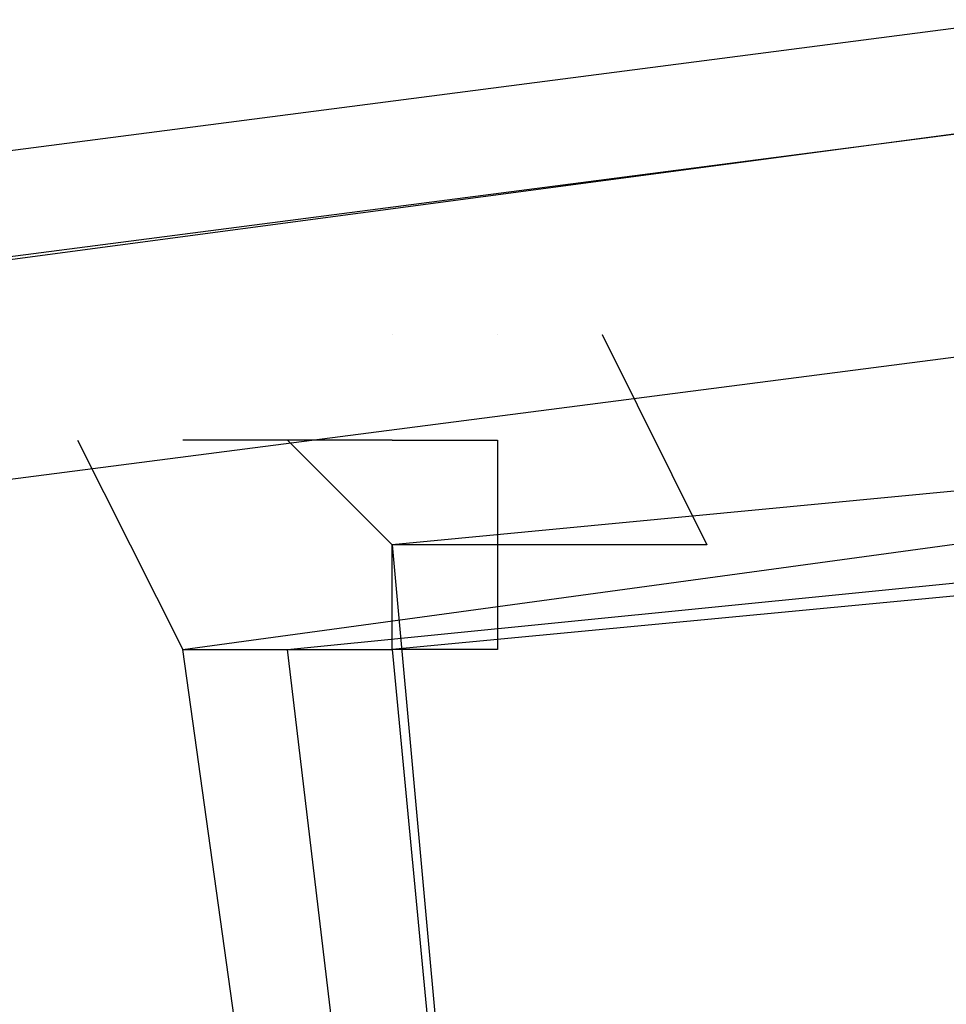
# Model space of a CAD drawing. Header units: feet. Extents: x -79 to 198, y -22 to 181.
# Tile 672 of 982: x 75.446 to 75.564, y 153.333 to 153.458. Entities that reach past the tile are written whole.
import ezdxf

# ---------------------------------------------------------------- set-up
doc = ezdxf.new("R2010")
doc.units = ezdxf.units.FT
doc.layers.add('A-LINEA', color=7, linetype='CONTINUOUS')

msp = doc.modelspace()

# ---------------------------------------------------------------- linework, layer by layer
at = {"layer": 'A-LINEA'}
msp.add_line((75.5067, 153.4178), (75.5067, 153.4178), dxfattribs=at)
msp.add_line((75.5067, 153.4178), (75.5067, 153.4178), dxfattribs=at)
for points in [[(75.5733, 153.4578), (71.6667, 152.9511), (71.6667, 152.9378), (75.5733, 153.4444), (75.5733, 153.4578)], [(75.5733, 153.4578), (71.6667, 152.9511), (71.6667, 152.9378), (75.5733, 153.4444), (75.5733, 153.4578)], [(75.5867, 153.4311), (75.5733, 153.4444), (71.6667, 152.9244), (71.6667, 152.9111), (75.5867, 153.4178), (75.5867, 153.4311)], [(75.5867, 153.4311), (75.5733, 153.4444), (71.6667, 152.9244), (71.6667, 152.9111), (75.5867, 153.4178), (75.5867, 153.4311)], [(75.8267, 152.8444), (75.5467, 152.8044), (75.4667, 153.3778), (75.76, 153.4178), (75.8267, 152.8444)], [(75.8267, 152.8444), (75.5467, 152.8044), (75.4667, 153.3778), (75.76, 153.4178), (75.8267, 152.8444)], [(75.52, 153.4178), (75.52, 153.4178), (75.52, 153.4178), (75.5333, 153.3911), (75.5333, 153.3911), (75.5067, 153.3911), (75.5067, 153.3911), (75.5067, 153.3911), (75.5067, 153.3911), (75.5067, 153.3911), (75.5067, 153.3778), (75.5067, 153.3778), (75.4933, 153.3778), (75.4933, 153.3911), (75.4933, 153.3911), (75.4933, 153.3911), (75.4933, 153.3911), (75.4933, 153.3911), (75.4933, 153.3911), (75.48, 153.4044), (75.48, 153.4044)], [(75.52, 153.4178), (75.52, 153.4178), (75.52, 153.4178), (75.5333, 153.3911), (75.5333, 153.3911), (75.5067, 153.3911), (75.5067, 153.3911), (75.5067, 153.3911), (75.5067, 153.3911), (75.5067, 153.3911), (75.5067, 153.3778), (75.5067, 153.3778), (75.4933, 153.3778), (75.4933, 153.3911), (75.4933, 153.3911), (75.4933, 153.3911), (75.4933, 153.3911), (75.4933, 153.3911), (75.4933, 153.3911), (75.48, 153.4044), (75.48, 153.4044)], [(75.5467, 152.8044), (75.8267, 152.8311), (75.7733, 153.4178), (75.4933, 153.3911), (75.5467, 152.8044)], [(75.4933, 153.4178), (75.4933, 153.4178), (75.4933, 153.4178)], [(75.5467, 152.8044), (75.8267, 152.8311), (75.7733, 153.4178), (75.4933, 153.3911), (75.5467, 152.8044)], [(75.4933, 153.4178), (75.4933, 153.4178), (75.4933, 153.4178)], [(75.5067, 153.4178), (75.5067, 153.4178), (75.5067, 153.4178)], [(75.5067, 153.4178), (75.5067, 153.4178), (75.5067, 153.4178)], [(75.4533, 153.4044), (75.4667, 153.3778), (75.4667, 153.3778), (75.48, 153.3778), (75.48, 153.3778), (75.48, 153.3778), (75.48, 153.3778), (75.48, 153.3778), (75.48, 153.3778), (75.48, 153.3778), (75.4933, 153.3778), (75.4933, 153.3778), (75.4933, 153.3778), (75.4933, 153.3778)], [(75.4533, 153.4044), (75.4667, 153.3778), (75.4667, 153.3778), (75.48, 153.3778), (75.48, 153.3778), (75.48, 153.3778), (75.48, 153.3778), (75.48, 153.3778), (75.48, 153.3778), (75.48, 153.3778), (75.4933, 153.3778), (75.4933, 153.3778), (75.4933, 153.3778), (75.4933, 153.3778)], [(75.4933, 153.4044), (75.48, 153.4044), (75.48, 153.4044), (75.4667, 153.4044), (75.4667, 153.4044), (75.4667, 153.4044)], [(75.4933, 153.4044), (75.48, 153.4044), (75.48, 153.4044), (75.4667, 153.4044), (75.4667, 153.4044), (75.4667, 153.4044)], [(75.8133, 152.8444), (75.5467, 152.8178), (75.48, 153.3778), (75.7467, 153.4044), (75.8133, 152.8444)], [(75.8133, 152.8444), (75.5467, 152.8178), (75.48, 153.3778), (75.7467, 153.4044), (75.8133, 152.8444)], [(75.5467, 152.8178), (75.8267, 152.8444), (75.7733, 153.4044), (75.4933, 153.3778), (75.5467, 152.8178)], [(75.4933, 153.4044), (75.4933, 153.4044), (75.5067, 153.4044), (75.5067, 153.4044), (75.5067, 153.3911), (75.5067, 153.3911), (75.4933, 153.3911), (75.4933, 153.3911)], [(75.5467, 152.8178), (75.8267, 152.8444), (75.7733, 153.4044), (75.4933, 153.3778), (75.5467, 152.8178)], [(75.4933, 153.4044), (75.4933, 153.4044), (75.5067, 153.4044), (75.5067, 153.4044), (75.5067, 153.3911), (75.5067, 153.3911), (75.4933, 153.3911), (75.4933, 153.3911)]]:
    msp.add_lwpolyline(points, dxfattribs=at)
for points in [[(75.5067, 153.3911), (75.5067, 153.3911), (75.5067, 153.3911), (75.5067, 153.3911)], [(75.5067, 153.3911), (75.5067, 153.3911), (75.5067, 153.3911), (75.5067, 153.3911)], [(75.48, 153.3778), (75.48, 153.3778), (75.48, 153.3778), (75.48, 153.3778)], [(75.48, 153.3778), (75.48, 153.3778), (75.48, 153.3778), (75.48, 153.3778)]]:
    msp.add_lwpolyline(points, close=True, dxfattribs=at)

doc.saveas('drawing.dxf')
